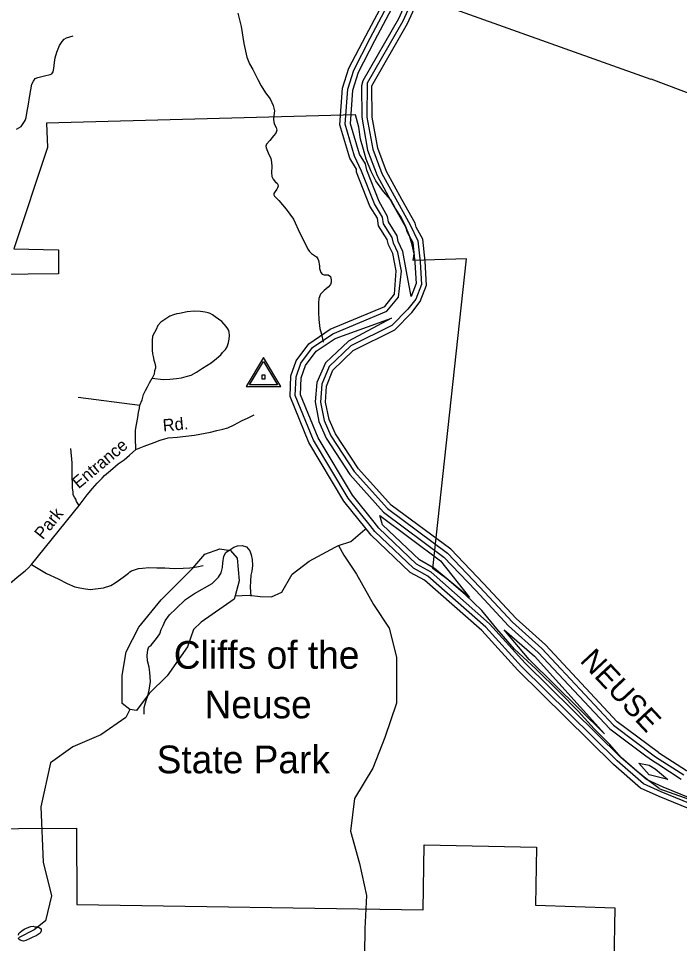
# Model space of a CAD drawing. Extents: x 2206922 to 2357709, y 510027 to 673830.
# Drawn here: x 2331065 to 2336184, y 539926 to 547095 of the extents above; entities that cross this region are included whole.
import ezdxf

# ---------------------------------------------------------------- set-up
doc = ezdxf.new("R2010")
doc.units = 0
for name, color, linetype in [('Exist Boundary Land Use Park State Division NC Parks and Recreation', 7, 'Continuous'), ('Exist Hydrographic Buffer Line', 7, 'Continuous'), ('Exist Hydrographic Misc Water Feature', 7, 'Continuous'), ('Exist Hydrographic Pond Under 1500 Sq Ft', 7, 'Continuous'), ('Exist Hydrographic River Shore', 7, 'Continuous'), ('Exist Hydrographic River Shore Label', 7, 'Continuous'), ('Exist Road Non-System Type 51', 7, 'Continuous'), ('Exist Road Non-System Type 51 Label', 7, 'Continuous'), ('Exist Survey Geodetic Marker CELL', 7, 'Continuous'), ('Exist Utilities Electrical Transmission Line', 7, 'Continuous')]:
    doc.layers.add(name, color=color, linetype=linetype)

msp = doc.modelspace()

# ---------------------------------------------------------------- linework, layer by layer
at = {"layer": 'Exist Boundary Land Use Park State Division NC Parks and Recreation'}
for points in [[(2336025.4, 541127), (2335934.7, 541193.9), (2335854, 541261.1), (2335731.1, 541367.6), (2335644, 541468.7), (2335522.7, 541589.2), (2335399.3, 541725.9), (2335253.7, 541874.3), (2335070, 542056.1), (2334906.4, 542208.3), (2334768.6, 542364.8), (2334653.3, 542507.4), (2334524, 542632), (2334382.7, 542752.4), (2334273.9, 542833.2), (2334534.1, 545232.8), (2334120.3, 545220.3), (2334127.8, 545272.2), (2334113, 545340), (2334092.3, 545411.8), (2334063.5, 545481.5), (2334028.8, 545555.1), (2333984, 545622.5), (2333949.3, 545690.1), (2333890.6, 545755.5), (2333831.8, 545836.8), (2333795, 545910.3), (2333758, 546003.9), (2333737.4, 546079.6), (2333712.5, 546161.3), (2333699.4, 546253.1), (2333674.5, 546348.8), (2331280.3, 546285.1), (2331288.3, 546095.2), (2331028.9, 545311), (2331374.9, 545302.7), (2331374.8, 545116.7), (2330903, 545111.7)], [(2330498, 542278.7), (2330571.8, 542271.5), (2330575.6, 541923.8), (2330566.3, 541662), (2330576.9, 541428.2), (2330592.5, 541092.5), (2330613.5, 540814.9), (2331515, 540820.6), (2331517.3, 540229), (2334198.5, 540185.8), (2334205.1, 540691.6), (2335074.9, 540673), (2335069.6, 540223.1), (2335681.6, 540201.7), (2335676.2, 539773.8), (2336039.8, 539791.9)], [(2336024.4, 541126.6), (2336335.5, 541016.3), (2336685.2, 540866.5), (2337137.3, 540680.1), (2337500.9, 540528.5), (2337784.3, 540405.9), (2337940.9, 540343.9), (2338195.3, 540311), (2338398.9, 540327.4), (2338604.8, 540319.9), (2338869.2, 540283.1), (2339087.6, 540239.7), (2339037.8, 540065.3), (2338874, 540049.3), (2338626.3, 540030.3), (2338195, 539989.1), (2337795.7, 539954.4), (2337204.6, 539903.2), (2336805.2, 539866.5), (2336369.9, 539825.3), (2336040.3, 539793.2)]]:
    msp.add_lwpolyline(points, dxfattribs=at)
at = {"layer": 'Exist Hydrographic Buffer Line'}
for points in [[(2334276.8, 547593.7), (2334042, 547075.1), (2333765, 546593), (2333762.8, 546329.8), (2333807.5, 546082), (2333878.2, 545894), (2333998.8, 545673.9), (2334098.6, 545494.9), (2334156.9, 545372.4), (2334174.7, 545208.2), (2334184.3, 545034.5), (2334140.5, 544921.2), (2334080.6, 544843.1), (2333955.1, 544716.3), (2333638.1, 544558.5), (2333470.8, 544397.3), (2333412.5, 544260.1), (2333402.7, 544122.6), (2333430.6, 543978.9), (2333484.5, 543860.5), (2333665.4, 543583.7), (2333922.1, 543297.1), (2334386.3, 542951.3), (2334636.9, 542688.5), (2334889.5, 542416.6), (2335117.7, 542211.2), (2335672.6, 541617.9), (2335997.4, 541373.3), (2336217.4, 541232.8)], [(2334240.1, 547609.2), (2334006.6, 547093.3), (2333730.6, 546612.9), (2333719.7, 546573), (2333722.8, 546329.3), (2333768.1, 546074.9), (2333841.1, 545879.7), (2333963.5, 545654.7), (2334061.3, 545479.7), (2334074.6, 545439.3), (2334118.1, 545360.2), (2334135.1, 545204.9), (2334144, 545040.9), (2334105.2, 544941)], [(2336975.1, 540719.8), (2336041.1, 541100.9), (2335904.9, 541164.5), (2335700.1, 541341.9), (2334960.9, 542071.7), (2334683.7, 542378), (2334234.4, 542773.4), (2334122.6, 542834.1), (2333825.3, 543118.1), (2333787.6, 543165.4), (2333617.8, 543377.7), (2333349.8, 543827.9), (2333208.1, 544172.1), (2333214.5, 544318.6), (2333250.5, 544423.6), (2333341.8, 544545.2), (2333498, 544650.9), (2333917.4, 544827.2), (2334007.4, 544934.3), (2334029.7, 545137), (2334003.1, 545281.2), (2333967.8, 545354.5), (2333958.4, 545397.1), (2333891.7, 545503.6), (2333883.3, 545554.4), (2333820.6, 545658.6), (2333721.8, 545912.9), (2333667.6, 546028.1), (2333594.2, 546275.4), (2333614.3, 546546.5), (2333661.1, 546695), (2333789.2, 546943.2), (2334099, 547529.8)], [(2334105.2, 544941), (2334069.5, 545133.8), (2334042.2, 545288.9), (2334005.7, 545367.9), (2333996.1, 545410.8), (2333930.1, 545518.3), (2333922.5, 545561.1), (2333856.5, 545676.7), (2333761.7, 545920.4), (2333751.1, 545968.3), (2333704.5, 546044.4), (2333634.6, 546279.7), (2333653.9, 546539), (2333698, 546679.7), (2333824.7, 546924.6), (2334134.5, 547511.2)], [(2336988.4, 540757.6), (2336057.1, 541137.5), (2335926.9, 541198.4), (2335727.2, 541371.3), (2334989.6, 542099.4), (2334713, 542404.8), (2334260.6, 542803.4), (2334146, 542866.7), (2333855, 543145.1), (2333818.7, 543190.4), (2333650.8, 543400.6), (2333385.5, 543845.8), (2333248.5, 544179.2), (2333254.2, 544311.1), (2333286.2, 544404.6), (2333369.9, 544515.8), (2333517.1, 544615.6), (2333952.6, 544772.5), (2333620, 544594.3), (2333442.9, 544425.9), (2333375.6, 544274.8), (2333363.1, 544124.9), (2333391.2, 543971), (2333448.2, 543843.6), (2333631.7, 543561.8), (2333892.4, 543270.3), (2334359.5, 542921.2), (2334607.6, 542661.1), (2334860.4, 542389.4), (2335089.9, 542182.5), (2335643.3, 541590.5), (2335922.2, 541379.9), (2335975.7, 541344.6), (2336016.3, 541317.7), (2336195.9, 541199)], [(2334557.3, 542608.2), (2334287.1, 542833.5), (2334169.8, 542899.5), (2333884.6, 543172.2), (2333862.6, 543243.6), (2334333, 542891.1), (2334557.3, 542608.2)], [(2335602.1, 541551), (2335018.5, 542127.1), (2334826.2, 542358.3), (2335061.8, 542154), (2335602.1, 541551)], [(2336092.8, 541197.3), (2335948.8, 541232.3), (2335869.3, 541322.9), (2335949.4, 541309.3), (2335995.8, 541279.6), (2336092.8, 541197.3)]]:
    msp.add_lwpolyline(points, dxfattribs=at)
at = {"layer": 'Exist Hydrographic Misc Water Feature'}
for points in [[(2332763.7, 547137.7), (2332789.2, 547032.1), (2332810.5, 546902.3), (2332832, 546796.5), (2332852.3, 546742.7), (2332878.8, 546699), (2332917.5, 546623.4), (2332944.2, 546573.6), (2332978.2, 546518.2), (2333013.1, 546472.4), (2333035.6, 546420.8), (2333048.2, 546379.1), (2333042.6, 546341), (2333038.9, 546312.8), (2333045.1, 546279.1), (2333059.2, 546249.3), (2333065.8, 546229.3), (2333058, 546205.3), (2333040.2, 546184.9), (2333010.2, 546148.8), (2332984.8, 546120.6), (2332979.1, 546106.5), (2332983.6, 546092.5), (2332997.5, 546054.6), (2333018, 546011), (2333024.4, 545980.9), (2333026.8, 545948.9), (2333023.5, 545901.1), (2333025.8, 545871.2), (2333037.7, 545849.1), (2333054.1, 545827.6), (2333068, 545819.4), (2333074.2, 545807.5), (2333076.5, 545795.4), (2333070.3, 545781.7), (2333064.4, 545771.7), (2333052.7, 545755.2), (2333042.8, 545739.3), (2333043, 545727.5), (2333047.3, 545717.5), (2333079.5, 545683.8), (2333138.4, 545618.2), (2333193.1, 545539), (2333242.3, 545431.5), (2333282.9, 545356), (2333305.7, 545308.4), (2333317.6, 545288.3), (2333333.8, 545272.6), (2333371.9, 545249), (2333382.4, 545233.2), (2333388.1, 545219.3), (2333396.9, 545177.5), (2333396.9, 545157.2), (2333405.4, 545125.5), (2333415.6, 545113.4), (2333431.6, 545109.8), (2333461.5, 545108.2), (2333479.8, 545096.1), (2333485.7, 545070.4), (2333485.7, 545052.6), (2333480.2, 545034.4), (2333462.6, 545012.3), (2333433, 544987.9), (2333403.3, 544957.5), (2333391.4, 544925.2), (2333388.1, 544889.3), (2333386.7, 544819.3), (2333389.4, 544761.4), (2333398, 544693.5), (2333410.7, 544649.9), (2333425.2, 544586)], [(2333542.7, 543011.2), (2333638.5, 543041.4), (2333748, 543135.8), (2333756.2, 543140.4)], [(2332039.1, 541702.6), (2332039.1, 541712.3), (2332036.8, 541716.3), (2332038.5, 541732.3), (2332038.5, 541754.6), (2332053.9, 541808.7), (2332067.4, 541846.7), (2332076.8, 541890.7), (2332086.3, 541957.1), (2332081.5, 542026.7), (2332077.2, 542066.7), (2332064.7, 542116.4), (2332060.2, 542158.5), (2332065.3, 542202.3), (2332075, 542224.8), (2332091, 542238.6), (2332113.1, 542264.8), (2332134.6, 542291.2), (2332158.4, 542327.4), (2332169.7, 542359.3), (2332183.7, 542391.7), (2332201.3, 542426), (2332234.7, 542474.1), (2332282.1, 542520.9), (2332359.2, 542593.2), (2332428.7, 542638.3), (2332564, 542715.7), (2332613.2, 542766.3), (2332635, 542798.2), (2332644.6, 542840.6), (2332645.8, 542876.5), (2332655.5, 542928.6), (2332669, 542956.5), (2332681.1, 542964.9), (2332701, 542976.9), (2332732.8, 542997.2), (2332760.5, 543007.6), (2332796.6, 543010), (2332830.6, 543000.4), (2332844.5, 542984.5), (2332857.3, 542968.4), (2332867.1, 542938.9), (2332873.9, 542903), (2332876.5, 542856.8), (2332870.4, 542812.7), (2332863, 542781), (2332857.9, 542686.8), (2332865, 542616.9)], [(2332742, 542621.4), (2332851.5, 542625.3), (2332937.2, 542615.5), (2333023.1, 542613.7), (2333102.7, 542649.9), (2333184.3, 542788.2), (2333315.7, 542890.6), (2333516.7, 542997.1), (2333542.7, 543011.2)], [(2333542.7, 543011.2), (2333584.8, 542935.3), (2333683, 542789.5), (2333813.6, 542553.7), (2333935.8, 542370), (2333992.2, 542146), (2333991.4, 541787.9), (2333902.4, 541521.6), (2333809.1, 541285.3), (2333666, 541048.8), (2333634.8, 540796.6), (2333705.3, 540546.8), (2333760.1, 540296.8), (2333746.8, 540038.7), (2333745.3, 539846.6)], [(2331927.8, 541739.1), (2331896.6, 541678.5), (2331701.2, 541543.9), (2331486.1, 541451.4), (2331312.8, 541326.8), (2331238, 540984.5), (2331255, 540556.4), (2331319.8, 540294.5), (2331274.2, 540102.3), (2331184.8, 540032), (2331065.3, 539969.7)], [(2331064.1, 539990.9), (2331067.8, 540002.9), (2331077.8, 540012.7), (2331089.3, 540025.2), (2331107.5, 540037.5), (2331145.5, 540053.6), (2331161.1, 540057.8), (2331177.1, 540059.8), (2331191.4, 540056.1), (2331209.2, 540054.2), (2331227.1, 540048.6), (2331239.4, 540038.7)], [(2331239.4, 540038.7), (2331239.6, 540024.4), (2331237.5, 540016.7), (2331232, 540006.6), (2331225.9, 540000.6), (2331201.9, 539986.4), (2331176, 539974), (2331154.3, 539966), (2331120.5, 539949.6), (2331104.5, 539945), (2331092.6, 539947.2), (2331084.8, 539948.8), (2331076.4, 539952.9), (2331068.2, 539959), (2331064.3, 539966.9)]]:
    msp.add_lwpolyline(points, dxfattribs=at)
at = {"layer": 'Exist Hydrographic Pond Under 1500 Sq Ft'}
for points in [[(2331927.8, 541739.1), (2331868.7, 541785.9), (2331866.9, 542002.5), (2331897.8, 542187.5), (2331995.8, 542378.5), (2332168.7, 542589), (2332415.8, 542835.1), (2332506.8, 542943.9), (2332622.9, 542984.6), (2332705.7, 542971.6), (2332756.8, 542911.3), (2332774.8, 542738.1), (2332742, 542621.4)], [(2332742, 542621.4), (2332734.8, 542595.3), (2332478.7, 542417.7), (2332420.7, 542359.5), (2332372.7, 542226.3), (2332216.9, 542000.2), (2332076.8, 541863.3), (2331977.8, 541731.3), (2331927.8, 541739.1)]]:
    msp.add_lwpolyline(points, dxfattribs=at)
at = {"layer": 'Exist Hydrographic River Shore'}
for points in [[(2333574.7, 546554.1), (2333623.7, 546710.3), (2333753.7, 546961.7), (2334063.8, 547548.5), (2334191.1, 547858.7)], [(2334110.7, 544816.7), (2334175.7, 544901.4), (2334224.7, 545028.1), (2334214.9, 545211.4), (2334195.8, 545384.7), (2334144.8, 545477.7), (2334135.8, 545510.2), (2334033.8, 545693.2), (2333915.7, 545908.2), (2333846.8, 546089.2), (2333802.7, 546330.3), (2333799.9, 546573), (2334077.7, 547056.8), (2334313.7, 547578.3), (2334423, 547861.1)], [(2333989.8, 545140), (2333963.7, 545273.5), (2333929.9, 545341.1), (2333920.9, 545383.4), (2333853.8, 545489), (2333843.8, 545547.7), (2333784.7, 545640.4), (2333681.8, 545905.3), (2333681.8, 545928.4), (2333630.7, 546011.6), (2333553.8, 546271.1), (2333574.7, 546554.1)], [(2333756.2, 543140.4), (2333584.8, 543354.9), (2333313.7, 543809.9), (2333167.7, 544165.1), (2333174.9, 544326.1), (2333214.9, 544442.6), (2333313.7, 544574.6), (2333478.8, 544686.3), (2333901.8, 544864.1), (2333975.8, 544959), (2333989.8, 545140)], [(2336021.4, 541405.3), (2335701.9, 541645.1), (2335145.8, 542239.7), (2334918.8, 542443.9), (2334665.8, 542715.9), (2334412.8, 542981.4), (2333951.8, 543323.7), (2333698.8, 543605.6), (2333520.8, 543877.4), (2333469.7, 543986.9), (2333442.9, 544120.4), (2333449.9, 544245.3), (2333498.9, 544368.8), (2333655.7, 544522.7), (2333978.9, 544683.4), (2334110.7, 544816.7)], [(2334207.7, 542743.3), (2334098.8, 542801.3), (2333795.8, 543091), (2333756.2, 543140.4)], [(2336025.1, 541064.2), (2335882.8, 541130.7), (2335672.8, 541312.5), (2334931.8, 542044), (2334653.9, 542351.1), (2334207.7, 542743.3)], [(2336021.4, 541405.3), (2336238.8, 541266.4), (2336665.9, 541080.2), (2336983.9, 540915.8), (2338120.9, 540630.2), (2338796, 540529.4), (2339296.9, 540421.7), (2339916, 540259.5), (2340967.1, 540072.2), (2341558, 540096.1), (2342298.1, 540247.3), (2342830, 540363.9), (2344036.1, 540510.9), (2344253, 540486.9), (2344994.1, 540497), (2345183.8, 540475.9)], [(2338557.9, 540277), (2337973.9, 540322.4), (2337765, 540402.6), (2337471.9, 540531.8), (2336961.8, 540681.9), (2336025.1, 541064.2)]]:
    msp.add_lwpolyline(points, dxfattribs=at)
at = {"layer": 'Exist Road Non-System Type 51'}
for p, q in [((2331527.1, 544160.8), (2332005.5, 544098.1)), ((2331165.3, 542863.8), (2331534.1, 543321.5))]:
    msp.add_line(p, q, dxfattribs=at)
for points in [[(2331049.4, 546237.7), (2331084.3, 546259.3), (2331100.9, 546282.5), (2331115.9, 546305.8), (2331124.2, 546329.1), (2331129.2, 546362.4), (2331140.8, 546430.5), (2331149.1, 546482.1), (2331160.8, 546543.6), (2331169.1, 546586.9), (2331180.7, 546610.1), (2331192.4, 546630.1), (2331215.6, 546638.4), (2331264.7, 546650.1), (2331309.5, 546660), (2331322.8, 546666.7), (2331332.8, 546681.6), (2331337.8, 546708.3), (2331342.8, 546754.8), (2331349.4, 546789.7), (2331362.7, 546834.6), (2331382.7, 546886.2), (2331402.6, 546917.8), (2331417.6, 546934.4), (2331435.8, 546944.4), (2331462.4, 546952.7), (2331487.4, 546961)], [(2332099.2, 544306.9), (2332185.3, 544298), (2332237.3, 544300.4), (2332287.1, 544305.1), (2332327.1, 544309.5), (2332362.8, 544321.7), (2332402.8, 544332.1), (2332442.5, 544354.7), (2332490.1, 544385), (2332555.7, 544425.9), (2332597.3, 544460.2), (2332631, 544488.5), (2332644.8, 544506.7), (2332668.5, 544531.1), (2332680.3, 544551.1), (2332691.9, 544585.2), (2332695.7, 544609.2), (2332699.4, 544637.3), (2332695.1, 544665.2), (2332693, 544677.1), (2332684.8, 544691.2), (2332672.5, 544708.9), (2332638.2, 544746.5), (2332587.9, 544783.9), (2332567.7, 544797.7), (2332549.6, 544809.5), (2332533.5, 544813.3), (2332511.4, 544819.2), (2332473.4, 544824.7), (2332425.5, 544826.1), (2332371.5, 544821.6), (2332311.6, 544808.9), (2332289.7, 544806.7), (2332265.8, 544798.5), (2332236, 544788.1), (2332198.3, 544761.8), (2332166.5, 544741.5), (2332144.7, 544715.2), (2332131.1, 544685), (2332117.3, 544660.9), (2332101.6, 544632.8), (2332100, 544598.8), (2332100.4, 544558.8), (2332100.8, 544524.8), (2332103.1, 544496.9), (2332107.4, 544475), (2332111.7, 544447), (2332119.9, 544423.1), (2332126.2, 544399.2), (2332126.4, 544385.2), (2332118.6, 544365.1), (2332114.9, 544339.1), (2332099.2, 544306.9)], [(2332005.5, 544098.1), (2332021.1, 544140.3), (2332032.6, 544180.4), (2332048.2, 544212.4), (2332064, 544240.7), (2332079.6, 544270.7), (2332099.2, 544306.9)], [(2331973.1, 543755.9), (2331970.3, 543845.8), (2331971.5, 543905.9), (2331979.1, 543949.8), (2331988.6, 544002), (2331994, 544042), (2332001.6, 544076.1), (2332005.5, 544098.1)], [(2331973.1, 543755.9), (2332036.9, 543780.7), (2332114.6, 543809.4), (2332162.3, 543827.9), (2332224, 543844.6), (2332294, 543851.2), (2332427.8, 543866.8), (2332551.5, 543888), (2332601.4, 543902.6), (2332647.2, 543913.1), (2332686.9, 543923.5), (2332734.9, 543946), (2332790.4, 543976.7), (2332844.1, 544001.2), (2332889.8, 544023.7)], [(2331534.1, 543321.5), (2331513.7, 543351.1), (2331507.6, 543369.1), (2331497.3, 543385), (2331489.2, 543402.9), (2331486.9, 543424.8), (2331482.6, 543458.9), (2331481.3, 543574.6), (2331480.6, 543650.6), (2331469.3, 543762.4)], [(2331534.1, 543321.5), (2331595.2, 543404), (2331638.7, 543452.6), (2331674.2, 543492.8), (2331711.6, 543533.1), (2331731.4, 543553.5), (2331777.1, 543592), (2331836.5, 543642.6), (2331884.2, 543675.1), (2331923.7, 543711.5), (2331973.1, 543755.9)], [(2330473.4, 542445.3), (2330605.6, 542483.9), (2330665.2, 542508.5), (2330720.9, 542531.2), (2330770.8, 542555.6), (2330830.4, 542590.2), (2330927.5, 542663.3), (2331002.7, 542722), (2331068.2, 542774.6), (2331115.8, 542815.2), (2331141.5, 542837.4), (2331165.3, 542863.8)], [(2331165.3, 542863.8), (2331281.9, 542795), (2331372.2, 542752.1), (2331442.7, 542716.7), (2331501, 542689.5), (2331538.9, 542681.8), (2331583, 542674.4), (2331619, 542670.6), (2331661, 542675.1), (2331722.9, 542681.8), (2331778.6, 542700.4), (2331814.4, 542720.7), (2331838.3, 542739), (2331875.8, 542765.4), (2331915.6, 542795.8), (2331927.5, 542807.9), (2331939.3, 542814.1), (2331971.2, 542824.4), (2331993.1, 542832.7), (2332025, 542835), (2332073.1, 542839.5), (2332134.9, 542838.2), (2332197, 542836.7), (2332270.9, 542833.7), (2332340.9, 542836.3), (2332390.8, 542836.9), (2332444.7, 542845.5), (2332494.7, 542855.9)]]:
    msp.add_lwpolyline(points, dxfattribs=at)
at = {"layer": 'Exist Survey Geodetic Marker CELL'}
for points in [[(2333095.9, 544242.8), (2332962, 544468.8), (2332828.5, 544242.8)], [(2333070, 544254.9), (2332854.5, 544254.9), (2332962, 544437.1)], [(2332974.3, 544301.5), (2332974.3, 544329.8), (2332950, 544329.8), (2332950, 544301.5)]]:
    msp.add_lwpolyline(points, close=True, dxfattribs=at)
at = {"layer": 'Exist Utilities Electrical Transmission Line'}
msp.add_line((2332569, 547838.1), (2335962.3, 546625.2), dxfattribs=at)
msp.add_lwpolyline([(2335962.2, 546627.3), (2336446.3, 546445.1), (2337030.9, 546210.4), (2337631.5, 545971.8), (2338113.3, 545795.5), (2338916.7, 545495.4), (2339790.2, 545171.9), (2340667.6, 544848.7), (2341509, 544536.9), (2342810.3, 544048.8), (2343288.4, 543870.2)], dxfattribs=at)

# ---------------------------------------------------------------- texts
at = {"layer": 'Exist Boundary Land Use Park State Division NC Parks and Recreation'}
for s, p in [('Cliffs of the', (2332267.1, 542055.5)), ('Neuse', (2332504.9, 541671.4)), ('State Park', (2332134.4, 541245.2))]:
    msp.add_text(s, height=215, dxfattribs=at).set_placement(p)
at = {"layer": 'Exist Hydrographic River Shore Label'}
msp.add_text('NEUSE', height=167.32, rotation=313.08381, dxfattribs=at).set_placement((2335405.9, 542113.5))
at = {"layer": 'Exist Road Non-System Type 51 Label'}
for s, rotation, p in [('Rd.', 5.3871, (2332186, 543893.7)), ('Entrance', 40.11167, (2331530.3, 543446)), ('Park', 51.13911, (2331252.9, 543051))]:
    msp.add_text(s, height=95, rotation=rotation, dxfattribs=at).set_placement(p)

doc.saveas('drawing.dxf')
